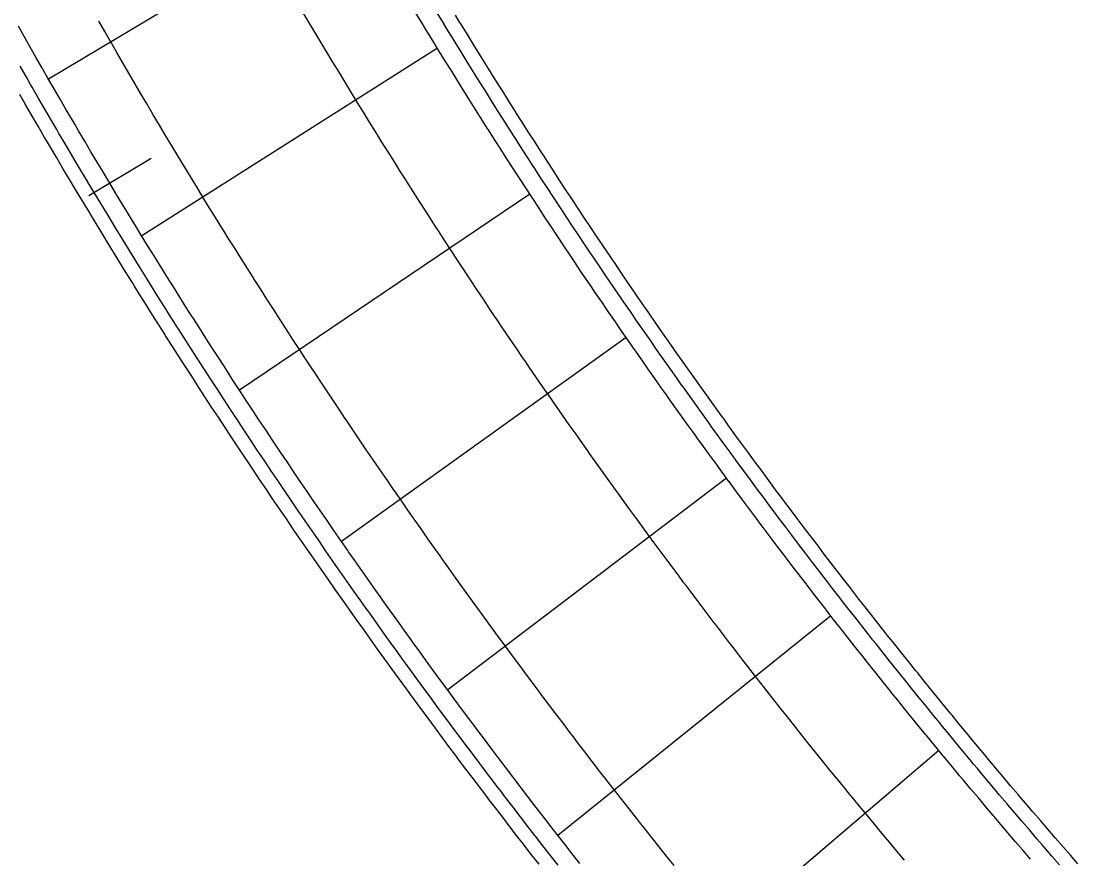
# Model space of a CAD drawing. Extents: x 2145147 to 2158018, y 137519 to 148068.
# Drawn here: x 2150967.5 to 2151055.1, y 143579.8 to 143649.1 of the extents above; entities that cross this region are included whole.
import ezdxf

# ---------------------------------------------------------------- set-up
doc = ezdxf.new("R2010")
doc.units = 0
for name, color, linetype in [('PR_Align_Ramp_J', 7, 'Continuous'), ('PR_Joint_Contraction', 7, 'Continuous'), ('PR_Joint_Long', 7, 'Continuous'), ('PR_Road_Concrete', 7, 'Continuous')]:
    doc.layers.add(name, color=color, linetype=linetype)

msp = doc.modelspace()

# ---------------------------------------------------------------- linework, layer by layer
at = {"layer": 'PR_Align_Ramp_J'}
msp.add_lwpolyline([(2150973.157, 143634.699), (2150978.299, 143637.792)], dxfattribs=at)
at = {"layer": 'PR_Joint_Contraction'}
for p, q in [((2150994.713, 143659.185), (2150969.805, 143644.338)), ((2151002.018, 143646.892), (2150977.536, 143631.354)), ((2151009.664, 143634.808), (2150985.627, 143618.591)), ((2151017.646, 143622.943), (2150994.072, 143606.059)), ((2151025.957, 143611.306), (2151002.864, 143593.769)), ((2151034.59, 143599.906), (2151011.997, 143581.73)), ((2151043.538, 143588.753), (2151021.463, 143569.951))]:
    msp.add_line(p, q, dxfattribs=at)
at = {"layer": 'PR_Joint_Long'}
for points in [[(2151040.693, 143579.679), (2151040.07, 143580.42), (2151039.448, 143581.163), (2151039.121, 143581.554), (2151038.828, 143581.905), (2151038.209, 143582.65), (2151037.591, 143583.396), (2151036.975, 143584.143), (2151036.359, 143584.891), (2151036.26, 143585.013), (2151035.747, 143585.64), (2151035.134, 143586.39), (2151034.524, 143587.142), (2151033.914, 143587.894), (2151033.427, 143588.498), (2151033.307, 143588.647), (2151032.7, 143589.403), (2151032.095, 143590.159), (2151031.492, 143590.916), (2151030.889, 143591.674), (2151030.626, 143592.006), (2151030.289, 143592.433), (2151029.689, 143593.194), (2151029.091, 143593.955), (2151028.495, 143594.718), (2151027.899, 143595.483), (2151027.856, 143595.538), (2151027.306, 143596.247), (2151026.714, 143597.013), (2151026.123, 143597.78), (2151025.533, 143598.548), (2151025.115, 143599.096), (2151024.946, 143599.317), (2151024.359, 143600.088), (2151023.774, 143600.859), (2151023.19, 143601.632), (2151022.608, 143602.406), (2151022.406, 143602.676), (2151022.028, 143603.18), (2151021.448, 143603.956), (2151020.87, 143604.733), (2151020.294, 143605.511), (2151019.726, 143606.28), (2151019.719, 143606.29), (2151019.145, 143607.071), (2151018.573, 143607.852), (2151018.003, 143608.634), (2151017.433, 143609.418), (2151017.08, 143609.906), (2151016.866, 143610.202), (2151016.3, 143610.987), (2151015.735, 143611.774), (2151015.172, 143612.562), (2151014.61, 143613.351), (2151014.465, 143613.555), (2151014.05, 143614.14), (2151013.491, 143614.931), (2151012.933, 143615.722), (2151012.378, 143616.515), (2151011.88, 143617.228), (2151011.824, 143617.308), (2151011.27, 143618.104), (2151010.719, 143618.9), (2151010.169, 143619.697), (2151009.62, 143620.495), (2151009.328, 143620.921), (2151009.074, 143621.293), (2151008.528, 143622.094), (2151007.984, 143622.895), (2151007.442, 143623.697), (2151006.9, 143624.501), (2151006.809, 143624.637), (2151006.361, 143625.304), (2151005.823, 143626.109), (2151005.287, 143626.915), (2151004.751, 143627.722), (2151004.32, 143628.375), (2151004.219, 143628.53), (2151003.686, 143629.339), (2151003.156, 143630.149), (2151002.627, 143630.96), (2151002.099, 143631.773), (2151001.865, 143632.134), (2151001.574, 143632.585), (2151001.049, 143633.399), (2151000.526, 143634.214), (2151000.005, 143635.03), (2150999.484, 143635.848), (2150999.443, 143635.913), (2150998.967, 143636.665), (2150998.45, 143637.484), (2150997.935, 143638.304), (2150997.421, 143639.125), (2150997.052, 143639.715), (2150996.909, 143639.946), (2150996.398, 143640.769), (2150995.889, 143641.593), (2150995.381, 143642.417), (2150994.875, 143643.243), (2150994.696, 143643.536), (2150994.371, 143644.069), (2150993.868, 143644.896), (2150993.366, 143645.725), (2150992.867, 143646.554), (2150992.371, 143647.379), (2150992.369, 143647.384), (2150991.872, 143648.215), (2150991.376, 143649.048), (2150990.883, 143649.88)], [(2151021.622, 143579.242), (2151020.998, 143580.019), (2151020.375, 143580.797), (2151019.754, 143581.576), (2151019.134, 143582.356), (2151018.864, 143582.698), (2151018.517, 143583.137), (2151017.9, 143583.92), (2151017.285, 143584.703), (2151016.671, 143585.488), (2151016.058, 143586.275), (2151016.013, 143586.332), (2151015.448, 143587.061), (2151014.838, 143587.849), (2151014.23, 143588.638), (2151013.624, 143589.429), (2151013.193, 143589.993), (2151013.019, 143590.22), (2151012.415, 143591.013), (2151011.813, 143591.807), (2151011.213, 143592.602), (2151010.614, 143593.398), (2151010.406, 143593.676), (2151010.017, 143594.195), (2151009.42, 143594.993), (2151008.826, 143595.793), (2151008.233, 143596.593), (2151007.649, 143597.384), (2151007.642, 143597.394), (2151007.051, 143598.198), (2151006.463, 143599.002), (2151005.875, 143599.806), (2151005.29, 143600.613), (2151004.926, 143601.115), (2151004.706, 143601.419), (2151004.123, 143602.228), (2151003.542, 143603.037), (2151002.963, 143603.847), (2151002.384, 143604.659), (2151002.235, 143604.869), (2151001.808, 143605.471), (2151001.233, 143606.285), (2151000.66, 143607.1), (2151000.088, 143607.915), (2150999.576, 143608.648), (2150999.518, 143608.731), (2150998.948, 143609.55), (2150998.381, 143610.369), (2150997.815, 143611.189), (2150997.251, 143612.01), (2150996.95, 143612.449), (2150996.688, 143612.832), (2150996.127, 143613.655), (2150995.567, 143614.479), (2150995.009, 143615.305), (2150994.452, 143616.131), (2150994.358, 143616.272), (2150993.897, 143616.958), (2150993.344, 143617.786), (2150992.792, 143618.616), (2150992.241, 143619.446), (2150991.797, 143620.118), (2150991.693, 143620.277), (2150991.145, 143621.11), (2150990.599, 143621.944), (2150990.055, 143622.778), (2150989.512, 143623.614), (2150989.271, 143623.985), (2150988.971, 143624.45), (2150988.432, 143625.288), (2150987.894, 143626.126), (2150987.357, 143626.966), (2150986.822, 143627.807), (2150986.779, 143627.874), (2150986.289, 143628.648), (2150985.757, 143629.49), (2150985.227, 143630.334), (2150984.699, 143631.178), (2150984.319, 143631.786), (2150984.172, 143632.023), (2150983.646, 143632.87), (2150983.122, 143633.718), (2150982.6, 143634.566), (2150982.079, 143635.416), (2150981.895, 143635.718), (2150981.561, 143636.265), (2150981.043, 143637.117), (2150980.527, 143637.969), (2150980.013, 143638.823), (2150979.503, 143639.671), (2150979.5, 143639.676), (2150978.989, 143640.532), (2150978.479, 143641.388), (2150977.971, 143642.245), (2150977.465, 143643.103), (2150977.147, 143643.644), (2150976.961, 143643.962), (2150976.457, 143644.822), (2150975.956, 143645.683), (2150975.456, 143646.545), (2150974.957, 143647.408), (2150974.825, 143647.637), (2150974.461, 143648.271), (2150973.966, 143649.135)]]:
    msp.add_lwpolyline(points, dxfattribs=at)
at = {"layer": 'PR_Road_Concrete'}
for points in [[(2151051.142, 143579.756), (2151050.984, 143579.938), (2151050.519, 143580.478), (2151049.897, 143581.2), (2151049.277, 143581.924), (2151048.658, 143582.649), (2151048.108, 143583.295), (2151048.04, 143583.375), (2151047.424, 143584.103), (2151046.809, 143584.831), (2151046.195, 143585.561), (2151045.583, 143586.292), (2151045.261, 143586.677), (2151044.972, 143587.024), (2151044.362, 143587.757), (2151043.754, 143588.491), (2151043.148, 143589.226), (2151042.542, 143589.963), (2151042.443, 143590.084), (2151041.938, 143590.7), (2151041.336, 143591.439), (2151040.734, 143592.179), (2151040.134, 143592.92), (2151039.655, 143593.514), (2151039.536, 143593.662), (2151038.939, 143594.405), (2151038.343, 143595.15), (2151037.749, 143595.895), (2151037.156, 143596.642), (2151036.897, 143596.969), (2151036.564, 143597.389), (2151035.974, 143598.138), (2151035.385, 143598.888), (2151034.798, 143599.639), (2151034.212, 143600.391), (2151034.168, 143600.447), (2151033.628, 143601.144), (2151033.045, 143601.898), (2151032.463, 143602.653), (2151031.883, 143603.41), (2151031.47, 143603.949), (2151031.304, 143604.167), (2151030.726, 143604.926), (2151030.15, 143605.686), (2151029.575, 143606.446), (2151029.002, 143607.208), (2151028.803, 143607.474), (2151028.43, 143607.971), (2151027.86, 143608.735), (2151027.291, 143609.5), (2151026.724, 143610.266), (2151026.166, 143611.022), (2151026.158, 143611.033), (2151025.593, 143611.801), (2151025.03, 143612.57), (2151024.468, 143613.34), (2151023.908, 143614.112), (2151023.559, 143614.593), (2151023.349, 143614.884), (2151022.791, 143615.657), (2151022.235, 143616.432), (2151021.681, 143617.207), (2151021.127, 143617.984), (2151020.984, 143618.186), (2151020.576, 143618.761), (2151020.026, 143619.54), (2151019.477, 143620.319), (2151018.929, 143621.1), (2151018.44, 143621.801), (2151018.384, 143621.882), (2151017.839, 143622.664), (2151017.296, 143623.448), (2151016.755, 143624.233), (2151016.215, 143625.018), (2151015.927, 143625.438), (2151015.676, 143625.805), (2151015.139, 143626.593), (2151014.604, 143627.381), (2151014.069, 143628.171), (2151013.537, 143628.962), (2151013.446, 143629.097), (2151013.006, 143629.753), (2151012.476, 143630.546), (2151011.948, 143631.34), (2151011.421, 143632.134), (2151010.997, 143632.777), (2151010.896, 143632.93), (2151010.372, 143633.726), (2151009.85, 143634.524), (2151009.329, 143635.322), (2151008.81, 143636.122), (2151008.579, 143636.478), (2151008.292, 143636.922), (2151007.775, 143637.724), (2151007.261, 143638.526), (2151006.747, 143639.33), (2151006.236, 143640.134), (2151006.194, 143640.2), (2151005.725, 143640.939), (2151005.216, 143641.745), (2151004.709, 143642.553), (2151004.203, 143643.361), (2151003.841, 143643.942), (2151003.699, 143644.17), (2151003.196, 143644.98), (2151002.695, 143645.791), (2151002.195, 143646.603), (2151001.697, 143647.415), (2151001.52, 143647.705), (2151001.2, 143648.229), (2151000.705, 143649.044), (2151000.211, 143649.859)], [(2151053.528, 143579.306), (2151052.904, 143580.023), (2151052.281, 143580.742), (2151052.124, 143580.923), (2151051.66, 143581.461), (2151051.04, 143582.182), (2151050.421, 143582.904), (2151049.804, 143583.626), (2151049.256, 143584.271), (2151049.188, 143584.351), (2151048.574, 143585.076), (2151047.961, 143585.802), (2151047.349, 143586.53), (2151046.739, 143587.258), (2151046.418, 143587.643), (2151046.13, 143587.988), (2151045.522, 143588.719), (2151044.916, 143589.451), (2151044.311, 143590.184), (2151043.707, 143590.918), (2151043.608, 143591.039), (2151043.105, 143591.654), (2151042.504, 143592.39), (2151041.904, 143593.128), (2151041.306, 143593.867), (2151040.828, 143594.459), (2151040.71, 143594.607), (2151040.114, 143595.348), (2151039.52, 143596.09), (2151038.928, 143596.833), (2151038.337, 143597.578), (2151038.078, 143597.904), (2151037.747, 143598.323), (2151037.158, 143599.069), (2151036.571, 143599.817), (2151035.986, 143600.566), (2151035.402, 143601.316), (2151035.358, 143601.372), (2151034.819, 143602.067), (2151034.237, 143602.819), (2151033.657, 143603.572), (2151033.079, 143604.326), (2151032.668, 143604.863), (2151032.502, 143605.081), (2151031.926, 143605.837), (2151031.351, 143606.595), (2151030.779, 143607.353), (2151030.207, 143608.113), (2151030.008, 143608.378), (2151029.637, 143608.873), (2151029.068, 143609.635), (2151028.501, 143610.398), (2151027.935, 143611.162), (2151027.379, 143611.915), (2151027.371, 143611.926), (2151026.808, 143612.692), (2151026.246, 143613.459), (2151025.686, 143614.227), (2151025.127, 143614.996), (2151024.78, 143615.476), (2151024.57, 143615.766), (2151024.014, 143616.537), (2151023.46, 143617.309), (2151022.907, 143618.083), (2151022.355, 143618.857), (2151022.212, 143619.058), (2151021.805, 143619.632), (2151021.257, 143620.408), (2151020.71, 143621.186), (2151020.164, 143621.964), (2151019.676, 143622.663), (2151019.62, 143622.743), (2151019.077, 143623.523), (2151018.536, 143624.305), (2151017.996, 143625.087), (2151017.457, 143625.87), (2151017.17, 143626.289), (2151016.92, 143626.655), (2151016.385, 143627.44), (2151015.851, 143628.227), (2151015.318, 143629.014), (2151014.787, 143629.802), (2151014.697, 143629.937), (2151014.258, 143630.592), (2151013.729, 143631.382), (2151013.203, 143632.173), (2151012.678, 143632.965), (2151012.254, 143633.606), (2151012.154, 143633.759), (2151011.632, 143634.553), (2151011.111, 143635.348), (2151010.592, 143636.144), (2151010.074, 143636.942), (2151009.844, 143637.296), (2151009.558, 143637.74), (2151009.043, 143638.539), (2151008.53, 143639.339), (2151008.018, 143640.14), (2151007.507, 143640.942), (2151007.466, 143641.007), (2151006.999, 143641.745), (2151006.491, 143642.548), (2151005.985, 143643.353), (2151005.481, 143644.159), (2151005.12, 143644.739), (2151004.978, 143644.966), (2151004.477, 143645.773), (2151003.977, 143646.582), (2151003.479, 143647.391), (2151002.982, 143648.202), (2151002.806, 143648.49), (2151002.487, 143649.013), (2151001.993, 143649.825)], [(2151055.051, 143579.376), (2151054.427, 143580.09), (2151053.804, 143580.806), (2151053.183, 143581.522), (2151053.027, 143581.704), (2151052.564, 143582.24), (2151051.945, 143582.959), (2151051.328, 143583.679), (2151050.712, 143584.4), (2151050.166, 143585.043), (2151050.098, 143585.123), (2151049.485, 143585.846), (2151048.873, 143586.571), (2151048.263, 143587.297), (2151047.654, 143588.023), (2151047.334, 143588.407), (2151047.046, 143588.752), (2151046.44, 143589.481), (2151045.835, 143590.211), (2151045.231, 143590.943), (2151044.629, 143591.675), (2151044.531, 143591.795), (2151044.028, 143592.409), (2151043.429, 143593.144), (2151042.831, 143593.88), (2151042.234, 143594.617), (2151041.757, 143595.208), (2151041.639, 143595.355), (2151041.045, 143596.094), (2151040.452, 143596.835), (2151039.861, 143597.576), (2151039.271, 143598.319), (2151039.014, 143598.644), (2151038.683, 143599.062), (2151038.096, 143599.807), (2151037.51, 143600.553), (2151036.926, 143601.3), (2151036.343, 143602.048), (2151036.3, 143602.104), (2151035.762, 143602.797), (2151035.182, 143603.547), (2151034.603, 143604.299), (2151034.026, 143605.051), (2151033.616, 143605.587), (2151033.45, 143605.805), (2151032.876, 143606.559), (2151032.303, 143607.315), (2151031.731, 143608.071), (2151031.161, 143608.829), (2151030.962, 143609.094), (2151030.592, 143609.588), (2151030.025, 143610.348), (2151029.459, 143611.109), (2151028.894, 143611.871), (2151028.339, 143612.623), (2151028.331, 143612.634), (2151027.77, 143613.398), (2151027.209, 143614.163), (2151026.65, 143614.929), (2151026.093, 143615.696), (2151025.747, 143616.175), (2151025.537, 143616.465), (2151024.983, 143617.234), (2151024.43, 143618.004), (2151023.878, 143618.776), (2151023.328, 143619.548), (2151023.185, 143619.749), (2151022.779, 143620.321), (2151022.232, 143621.096), (2151021.686, 143621.871), (2151021.141, 143622.648), (2151020.654, 143623.345), (2151020.598, 143623.425), (2151020.057, 143624.204), (2151019.517, 143624.983), (2151018.978, 143625.764), (2151018.441, 143626.545), (2151018.155, 143626.963), (2151017.905, 143627.328), (2151017.371, 143628.111), (2151016.838, 143628.896), (2151016.307, 143629.681), (2151015.777, 143630.468), (2151015.687, 143630.602), (2151015.249, 143631.255), (2151014.722, 143632.044), (2151014.196, 143632.833), (2151013.673, 143633.624), (2151013.25, 143634.263), (2151013.15, 143634.415), (2151012.629, 143635.207), (2151012.11, 143636.001), (2151011.591, 143636.795), (2151011.075, 143637.59), (2151010.846, 143637.945), (2151010.56, 143638.387), (2151010.046, 143639.184), (2151009.534, 143639.982), (2151009.024, 143640.781), (2151008.514, 143641.581), (2151008.473, 143641.647), (2151008.007, 143642.382), (2151007.501, 143643.184), (2151006.996, 143643.987), (2151006.493, 143644.791), (2151006.132, 143645.369), (2151005.991, 143645.596), (2151005.491, 143646.401), (2151004.993, 143647.208), (2151004.496, 143648.016), (2151004, 143648.824), (2151003.824, 143649.112), (2151003.506, 143649.634)], [(2151013.81, 143579.421), (2151013.187, 143580.212), (2151012.564, 143581.004), (2151011.944, 143581.798), (2151011.325, 143582.593), (2151011.278, 143582.652), (2151010.707, 143583.389), (2151010.091, 143584.186), (2151009.476, 143584.984), (2151008.863, 143585.783), (2151008.427, 143586.353), (2151008.251, 143586.584), (2151007.641, 143587.385), (2151007.032, 143588.188), (2151006.425, 143588.992), (2151005.819, 143589.797), (2151005.608, 143590.078), (2151005.215, 143590.603), (2151004.612, 143591.41), (2151004.011, 143592.219), (2151003.411, 143593.028), (2151002.821, 143593.827), (2151002.813, 143593.839), (2151002.216, 143594.65), (2151001.621, 143595.463), (2151001.027, 143596.277), (2151000.435, 143597.092), (2151000.067, 143597.601), (2150999.844, 143597.909), (2150999.255, 143598.726), (2150998.668, 143599.544), (2150998.082, 143600.364), (2150997.497, 143601.184), (2150997.346, 143601.398), (2150996.914, 143602.006), (2150996.333, 143602.829), (2150995.753, 143603.652), (2150995.175, 143604.477), (2150994.657, 143605.218), (2150994.598, 143605.303), (2150994.022, 143606.13), (2150993.449, 143606.958), (2150992.876, 143607.788), (2150992.306, 143608.618), (2150992.002, 143609.062), (2150991.737, 143609.449), (2150991.169, 143610.282), (2150990.603, 143611.115), (2150990.039, 143611.949), (2150989.476, 143612.785), (2150989.38, 143612.928), (2150988.914, 143613.622), (2150988.355, 143614.459), (2150987.797, 143615.298), (2150987.24, 143616.138), (2150986.791, 143616.817), (2150986.685, 143616.978), (2150986.131, 143617.82), (2150985.579, 143618.663), (2150985.029, 143619.507), (2150984.48, 143620.352), (2150984.237, 143620.728), (2150983.933, 143621.198), (2150983.387, 143622.045), (2150982.843, 143622.893), (2150982.301, 143623.742), (2150981.76, 143624.591), (2150981.716, 143624.661), (2150981.221, 143625.442), (2150980.683, 143626.294), (2150980.147, 143627.147), (2150979.613, 143628.001), (2150979.229, 143628.616), (2150979.08, 143628.856), (2150978.548, 143629.712), (2150978.019, 143630.569), (2150977.491, 143631.427), (2150976.964, 143632.286), (2150976.777, 143632.592), (2150976.439, 143633.146), (2150975.916, 143634.007), (2150975.394, 143634.869), (2150974.874, 143635.732), (2150974.359, 143636.589), (2150974.356, 143636.595), (2150973.839, 143637.46), (2150973.323, 143638.326), (2150972.81, 143639.193), (2150972.298, 143640.06), (2150971.976, 143640.607), (2150971.787, 143640.929), (2150971.279, 143641.798), (2150970.771, 143642.669), (2150970.266, 143643.54), (2150969.762, 143644.413), (2150969.628, 143644.646), (2150969.26, 143645.286), (2150968.759, 143646.16), (2150968.26, 143647.036), (2150967.763, 143647.912), (2150967.315, 143648.704)], [(2151012.002, 143579.281), (2151011.379, 143580.075), (2151010.756, 143580.871), (2151010.135, 143581.668), (2151010.089, 143581.728), (2151009.516, 143582.466), (2151008.898, 143583.265), (2151008.281, 143584.066), (2151007.666, 143584.867), (2151007.23, 143585.438), (2151007.053, 143585.67), (2151006.441, 143586.474), (2151005.831, 143587.279), (2151005.222, 143588.085), (2151004.614, 143588.892), (2151004.403, 143589.174), (2151004.008, 143589.7), (2151003.404, 143590.51), (2151002.801, 143591.321), (2151002.2, 143592.132), (2151001.608, 143592.934), (2151001.6, 143592.945), (2151001.001, 143593.759), (2151000.404, 143594.574), (2150999.809, 143595.391), (2150999.215, 143596.208), (2150998.846, 143596.718), (2150998.623, 143597.026), (2150998.032, 143597.846), (2150997.443, 143598.667), (2150996.855, 143599.488), (2150996.269, 143600.311), (2150996.117, 143600.525), (2150995.685, 143601.135), (2150995.102, 143601.96), (2150994.52, 143602.786), (2150993.94, 143603.613), (2150993.421, 143604.356), (2150993.362, 143604.442), (2150992.785, 143605.271), (2150992.209, 143606.102), (2150991.636, 143606.933), (2150991.063, 143607.766), (2150990.758, 143608.211), (2150990.493, 143608.599), (2150989.923, 143609.434), (2150989.356, 143610.27), (2150988.79, 143611.107), (2150988.225, 143611.944), (2150988.129, 143612.088), (2150987.663, 143612.783), (2150987.101, 143613.623), (2150986.541, 143614.464), (2150985.983, 143615.306), (2150985.534, 143615.987), (2150985.427, 143616.15), (2150984.872, 143616.994), (2150984.318, 143617.839), (2150983.766, 143618.685), (2150983.216, 143619.532), (2150982.972, 143619.91), (2150982.667, 143620.381), (2150982.12, 143621.23), (2150981.575, 143622.08), (2150981.031, 143622.931), (2150980.488, 143623.784), (2150980.444, 143623.854), (2150979.947, 143624.637), (2150979.408, 143625.491), (2150978.871, 143626.347), (2150978.335, 143627.203), (2150977.95, 143627.819), (2150977.8, 143628.061), (2150977.268, 143628.919), (2150976.736, 143629.778), (2150976.207, 143630.639), (2150975.679, 143631.5), (2150975.491, 143631.807), (2150975.152, 143632.362), (2150974.628, 143633.226), (2150974.104, 143634.09), (2150973.583, 143634.955), (2150973.067, 143635.815), (2150973.063, 143635.821), (2150972.545, 143636.688), (2150972.028, 143637.557), (2150971.513, 143638.426), (2150970.999, 143639.296), (2150970.677, 143639.844), (2150970.488, 143640.167), (2150969.977, 143641.039), (2150969.469, 143641.912), (2150968.962, 143642.786), (2150968.457, 143643.66), (2150968.322, 143643.894), (2150967.953, 143644.536), (2150967.451, 143645.413)], [(2151010.44, 143579.339), (2151009.816, 143580.137), (2151009.193, 143580.936), (2151009.147, 143580.995), (2151008.573, 143581.735), (2151007.953, 143582.536), (2151007.336, 143583.339), (2151006.719, 143584.142), (2151006.282, 143584.714), (2151006.104, 143584.946), (2151005.491, 143585.752), (2151004.879, 143586.559), (2151004.269, 143587.367), (2151003.66, 143588.176), (2151003.448, 143588.458), (2151003.053, 143588.986), (2151002.447, 143589.797), (2151001.843, 143590.61), (2151001.24, 143591.423), (2151000.648, 143592.226), (2151000.639, 143592.238), (2151000.039, 143593.054), (2150999.441, 143593.87), (2150998.845, 143594.688), (2150998.25, 143595.508), (2150997.88, 143596.018), (2150997.656, 143596.328), (2150997.064, 143597.149), (2150996.473, 143597.972), (2150995.884, 143598.795), (2150995.297, 143599.62), (2150995.145, 143599.834), (2150994.711, 143600.446), (2150994.127, 143601.273), (2150993.544, 143602.1), (2150992.963, 143602.929), (2150992.443, 143603.674), (2150992.383, 143603.76), (2150991.805, 143604.591), (2150991.228, 143605.423), (2150990.653, 143606.256), (2150990.08, 143607.091), (2150989.774, 143607.537), (2150989.508, 143607.926), (2150988.937, 143608.763), (2150988.368, 143609.6), (2150987.801, 143610.439), (2150987.235, 143611.279), (2150987.139, 143611.422), (2150986.671, 143612.12), (2150986.109, 143612.961), (2150985.548, 143613.804), (2150984.988, 143614.648), (2150984.538, 143615.331), (2150984.43, 143615.493), (2150983.874, 143616.339), (2150983.32, 143617.186), (2150982.766, 143618.034), (2150982.215, 143618.883), (2150981.97, 143619.261), (2150981.665, 143619.734), (2150981.117, 143620.585), (2150980.57, 143621.437), (2150980.025, 143622.29), (2150979.481, 143623.144), (2150979.437, 143623.214), (2150978.939, 143623.999), (2150978.399, 143624.856), (2150977.86, 143625.713), (2150977.323, 143626.571), (2150976.938, 143627.189), (2150976.787, 143627.43), (2150976.253, 143628.291), (2150975.721, 143629.152), (2150975.19, 143630.014), (2150974.661, 143630.877), (2150974.473, 143631.185), (2150974.134, 143631.742), (2150973.608, 143632.607), (2150973.083, 143633.473), (2150972.561, 143634.34), (2150972.043, 143635.202), (2150972.04, 143635.208), (2150971.52, 143636.077), (2150971.002, 143636.947), (2150970.486, 143637.818), (2150969.972, 143638.69), (2150969.648, 143639.24), (2150969.459, 143639.563), (2150968.947, 143640.437), (2150968.438, 143641.312), (2150967.93, 143642.188), (2150967.423, 143643.065)]]:
    msp.add_lwpolyline(points, dxfattribs=at)

doc.saveas('drawing.dxf')
